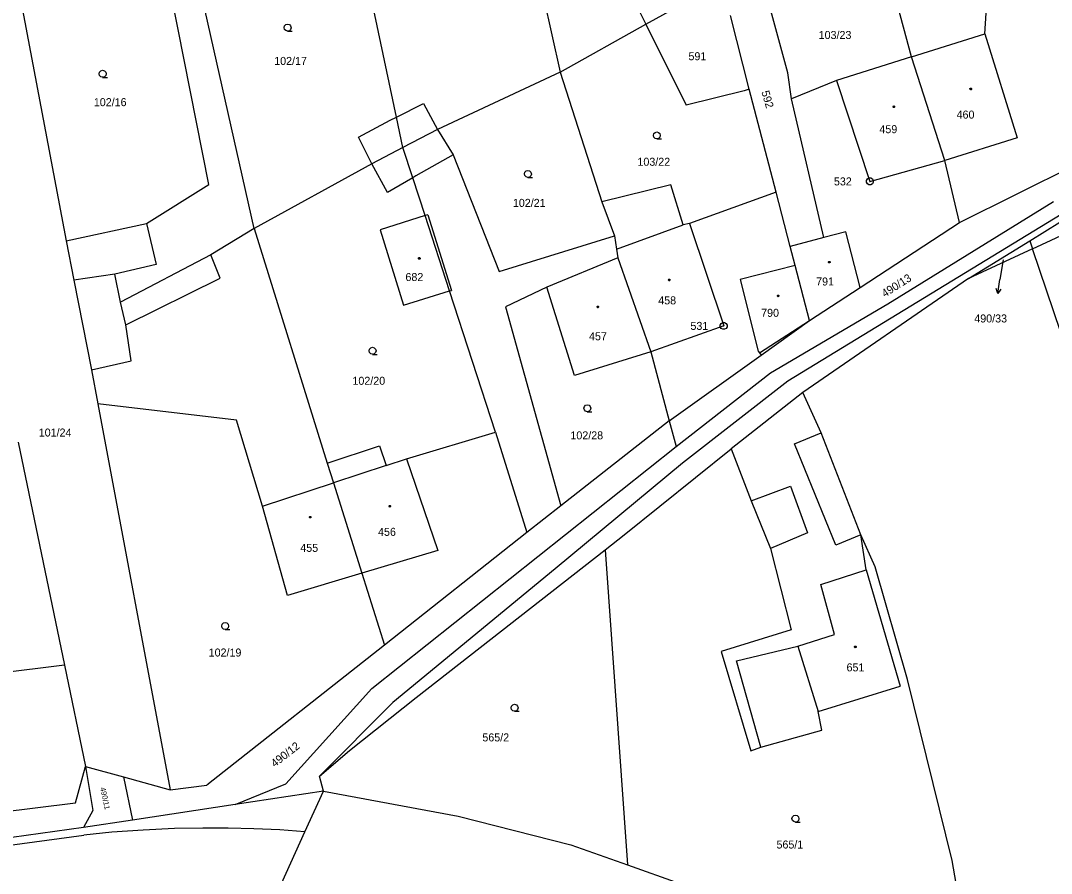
# Model space of a CAD drawing. Extents: x -757994 to -755874, y -1047691 to -1046119.
# Drawn here: x -756830 to -756720.5, y -1047354.9 to -1047264.3 of the extents above; entities that cross this region are included whole.
import ezdxf

# ---------------------------------------------------------------- set-up
doc = ezdxf.new("R2010")
doc.units = 0
doc.layers.add('katastrální mapa', color=7, linetype='Continuous')

msp = doc.modelspace()

# ---------------------------------------------------------------- linework, layer by layer
at = {"layer": 'katastrální mapa'}
for p, q in [((-756835, -1047235.66), (-756825.14, -1047287.67)), ((-756805.19, -1047286.36), (-756814.38, -1047245.39)), ((-756790.08, -1047274.53), (-756796.15, -1047245.65)), ((-756809.99, -1047281.68), (-756816.61, -1047248.43)), ((-756776.67, -1047251.93), (-756772.69, -1047269.75)), ((-756735.37, -1047268.12), (-756739.46, -1047252.9)), ((-756727.59, -1047265.67), (-756726.98, -1047256.65)), ((-756766.24, -1047259.28), (-756763.58, -1047264.66)), ((-756748.52, -1047269.82), (-756750.62, -1047261.99)), ((-756763.58, -1047264.66), (-756758.87, -1047262.03)), ((-756752.6, -1047271.56), (-756754.59, -1047263.73)), ((-756772.69, -1047269.75), (-756763.58, -1047264.66)), ((-756763.58, -1047264.66), (-756759.32, -1047273.27)), ((-756735.37, -1047268.12), (-756727.59, -1047265.67)), ((-756727.59, -1047265.67), (-756724.13, -1047276.73)), ((-756735.37, -1047268.12), (-756743.34, -1047270.64)), ((-756731.84, -1047279.16), (-756735.37, -1047268.12)), ((-756772.69, -1047269.75), (-756785.71, -1047275.84)), ((-756772.69, -1047269.75), (-756768.27, -1047283.53)), ((-756748.11, -1047272.59), (-756748.52, -1047269.82)), ((-756743.34, -1047270.64), (-756748.11, -1047272.59)), ((-756743.34, -1047270.64), (-756739.79, -1047281.36)), ((-756753.13, -1047271.73), (-756759.32, -1047273.27)), ((-756752.6, -1047271.56), (-756753.13, -1047271.73)), ((-756749.75, -1047282.52), (-756752.6, -1047271.56)), ((-756744.68, -1047287.31), (-756748.11, -1047272.59)), ((-756790.08, -1047274.53), (-756787.2, -1047273.08)), ((-756787.2, -1047273.08), (-756785.71, -1047275.84)), ((-756794.1, -1047276.65), (-756790.73, -1047274.86)), ((-756790.73, -1047274.86), (-756790.08, -1047274.53)), ((-756789.4, -1047277.76), (-756790.08, -1047274.53)), ((-756785.71, -1047275.84), (-756789.4, -1047277.76)), ((-756785.71, -1047275.84), (-756784.06, -1047278.53)), ((-756792.7, -1047279.49), (-756794.1, -1047276.65)), ((-756724.13, -1047276.73), (-756731.84, -1047279.16)), ((-756789.4, -1047277.76), (-756792.7, -1047279.49)), ((-756788.35, -1047280.98), (-756789.4, -1047277.76)), ((-756730.26, -1047285.73), (-756714.96, -1047278.11)), ((-756792.7, -1047279.49), (-756805.19, -1047286.36)), ((-756791.02, -1047282.54), (-756792.7, -1047279.49)), ((-756784.06, -1047278.53), (-756788.01, -1047280.78)), ((-756784.06, -1047278.53), (-756779.16, -1047290.94)), ((-756739.79, -1047281.36), (-756731.84, -1047279.16)), ((-756730.26, -1047285.73), (-756731.84, -1047279.16)), ((-756816.63, -1047285.85), (-756809.99, -1047281.68)), ((-756788.35, -1047280.98), (-756791.02, -1047282.54)), ((-756788.01, -1047280.78), (-756788.35, -1047280.98)), ((-756787.04, -1047285), (-756788.35, -1047280.98)), ((-756713.96, -1047281.52), (-756748.52, -1047302.59)), ((-756739.82, -1047281.36), (-756739.77, -1047281.36)), ((-756722.81, -1047287.66), (-756711.43, -1047280.64)), ((-756760.93, -1047281.73), (-756768.27, -1047283.53)), ((-756759.61, -1047285.96), (-756760.93, -1047281.73)), ((-756749.75, -1047282.52), (-756758.96, -1047285.82)), ((-756748.25, -1047288.27), (-756749.75, -1047282.52)), ((-756768.27, -1047283.53), (-756766.93, -1047287.15)), ((-756737.9, -1047294.37), (-756720.28, -1047283.49)), ((-756722.52, -1047288.52), (-756710.63, -1047283.01)), ((-756786.73, -1047284.9), (-756787.04, -1047285)), ((-756786.73, -1047284.9), (-756784.23, -1047292.94)), ((-756825.14, -1047287.67), (-756816.63, -1047285.85)), ((-756816.63, -1047285.85), (-756815.58, -1047290.18)), ((-756787.04, -1047285), (-756791.81, -1047286.5)), ((-756784.43, -1047293), (-756787.04, -1047285)), ((-756766.7, -1047288.56), (-756759.61, -1047285.96)), ((-756758.96, -1047285.82), (-756759.61, -1047285.96)), ((-756758.96, -1047285.82), (-756755.32, -1047296.71)), ((-756740.83, -1047292.63), (-756730.26, -1047285.73)), ((-756805.19, -1047286.36), (-756809.8, -1047289.16)), ((-756805.19, -1047286.36), (-756797.45, -1047311.29)), ((-756791.81, -1047286.5), (-756789.31, -1047294.52)), ((-756779.16, -1047290.94), (-756766.93, -1047287.15)), ((-756766.93, -1047287.15), (-756766.7, -1047288.56)), ((-756742.33, -1047286.72), (-756744.68, -1047287.31)), ((-756740.83, -1047292.63), (-756742.33, -1047286.72)), ((-756825.14, -1047287.67), (-756824.35, -1047291.84)), ((-756744.68, -1047287.31), (-756748.25, -1047288.27)), ((-756747.72, -1047290.31), (-756748.25, -1047288.27)), ((-756729.3, -1047291.67), (-756722.81, -1047287.66)), ((-756722.81, -1047287.66), (-756722.52, -1047288.52)), ((-756809.8, -1047289.16), (-756819.4, -1047294.2)), ((-756808.79, -1047291.64), (-756809.8, -1047289.16)), ((-756766.7, -1047288.56), (-756766.55, -1047289.49)), ((-756722.52, -1047288.52), (-756729.3, -1047291.67)), ((-756708.54, -1047330.01), (-756722.52, -1047288.52)), ((-756815.58, -1047290.18), (-756819.99, -1047291.23)), ((-756766.55, -1047289.49), (-756774.12, -1047292.6)), ((-756766.55, -1047289.49), (-756763.06, -1047299.47)), ((-756747.72, -1047290.31), (-756753.58, -1047291.77)), ((-756746.2, -1047296.13), (-756747.72, -1047290.31)), ((-756725.65, -1047289.68), (-756725.98, -1047291.79)), ((-756819.99, -1047291.23), (-756824.35, -1047291.84)), ((-756819.4, -1047294.2), (-756819.99, -1047291.23)), ((-756824.35, -1047291.84), (-756822.47, -1047301.37)), ((-756818.81, -1047296.61), (-756808.79, -1047291.64)), ((-756774.12, -1047292.6), (-756778.5, -1047294.68)), ((-756771.17, -1047301.97), (-756774.12, -1047292.6)), ((-756753.58, -1047291.77), (-756751.66, -1047299.41)), ((-756729.3, -1047291.67), (-756746.93, -1047303.8)), ((-756746.2, -1047296.13), (-756740.83, -1047292.63)), ((-756726.21, -1047293.27), (-756725.98, -1047291.79)), ((-756789.31, -1047294.52), (-756784.43, -1047293)), ((-756784.43, -1047293), (-756784.23, -1047292.94)), ((-756779.55, -1047308), (-756784.43, -1047293)), ((-756818.81, -1047296.61), (-756819.4, -1047294.2)), ((-756778.5, -1047294.68), (-756772.6, -1047315.82)), ((-756750.35, -1047301.71), (-756737.9, -1047294.37)), ((-756818.24, -1047300.42), (-756818.81, -1047296.61)), ((-756755.32, -1047296.71), (-756763.06, -1047299.47)), ((-756755.35, -1047296.71), (-756755.29, -1047296.71)), ((-756751.5, -1047299.59), (-756746.2, -1047296.13)), ((-756751.34, -1047299.81), (-756746.2, -1047296.13)), ((-756763.06, -1047299.47), (-756771.17, -1047301.97)), ((-756763.06, -1047299.47), (-756761.1, -1047306.81)), ((-756761.1, -1047306.81), (-756751.34, -1047299.81)), ((-756751.66, -1047299.41), (-756751.5, -1047299.59)), ((-756751.5, -1047299.59), (-756751.34, -1047299.81)), ((-756822.47, -1047301.37), (-756818.24, -1047300.42)), ((-756822.47, -1047301.37), (-756821.79, -1047305)), ((-756760.37, -1047309.54), (-756750.35, -1047301.71)), ((-756748.52, -1047302.59), (-756759.68, -1047311.3)), ((-756746.93, -1047303.8), (-756754.52, -1047309.79)), ((-756744.96, -1047308.09), (-756746.93, -1047303.8)), ((-756821.79, -1047305), (-756814.12, -1047346.01)), ((-756807.06, -1047306.73), (-756821.79, -1047305)), ((-756804.32, -1047315.88), (-756807.06, -1047306.73)), ((-756761.1, -1047306.81), (-756772.6, -1047315.82)), ((-756761.1, -1047306.81), (-756760.37, -1047309.54)), ((-756830.26, -1047309.06), (-756825.35, -1047332.77)), ((-756789, -1047310.85), (-756779.55, -1047308)), ((-756779.55, -1047308), (-756776.24, -1047318.67)), ((-756747.8, -1047309.26), (-756744.96, -1047308.09)), ((-756740.74, -1047318.93), (-756744.96, -1047308.09)), ((-756797.45, -1047311.29), (-756791.86, -1047309.46)), ((-756792.68, -1047335.25), (-756760.37, -1047309.54)), ((-756791.86, -1047309.46), (-756791.17, -1047311.56)), ((-756765.88, -1047318.92), (-756754.52, -1047309.79)), ((-756754.52, -1047309.79), (-756752.41, -1047315.3)), ((-756743.41, -1047320.02), (-756747.8, -1047309.26)), ((-756791.17, -1047311.56), (-756789, -1047310.85)), ((-756789, -1047310.85), (-756785.69, -1047320.59)), ((-756797.45, -1047311.29), (-756796.76, -1047313.4)), ((-756791.17, -1047311.56), (-756796.76, -1047313.4)), ((-756759.68, -1047311.3), (-756773.21, -1047322.52)), ((-756804.32, -1047315.88), (-756796.76, -1047313.4)), ((-756796.76, -1047313.4), (-756793.75, -1047323)), ((-756752.41, -1047315.3), (-756748.24, -1047313.73)), ((-756748.24, -1047313.73), (-756746.41, -1047318.69)), ((-756752.41, -1047315.3), (-756750.34, -1047320.35)), ((-756801.64, -1047325.37), (-756804.32, -1047315.88)), ((-756772.6, -1047315.82), (-756776.24, -1047318.67)), ((-756776.24, -1047318.67), (-756791.35, -1047330.65)), ((-756767.89, -1047320.49), (-756765.88, -1047318.92)), ((-756746.41, -1047318.69), (-756750.34, -1047320.35)), ((-756740.74, -1047318.93), (-756743.41, -1047320.02)), ((-756739.23, -1047322.33), (-756740.74, -1047318.93)), ((-756740.2, -1047322.63), (-756740.74, -1047318.93)), ((-756785.69, -1047320.59), (-756793.75, -1047323)), ((-756787.97, -1047336.2), (-756767.89, -1047320.49)), ((-756767.89, -1047320.49), (-756765.54, -1047353.97)), ((-756750.34, -1047320.35), (-756748.14, -1047329.01)), ((-756793.75, -1047323), (-756801.64, -1047325.37)), ((-756793.75, -1047323), (-756791.35, -1047330.65)), ((-756773.21, -1047322.52), (-756790.46, -1047336.74)), ((-756745, -1047324.18), (-756740.2, -1047322.63)), ((-756740.2, -1047322.63), (-756736.57, -1047334.98)), ((-756735.79, -1047334.28), (-756739.23, -1047322.33)), ((-756743.55, -1047329.5), (-756745, -1047324.18)), ((-756748.14, -1047329.01), (-756755.6, -1047331.32)), ((-756747.43, -1047330.75), (-756743.55, -1047329.5)), ((-756791.35, -1047330.65), (-756810.23, -1047345.5)), ((-756753.95, -1047332.3), (-756747.43, -1047330.75)), ((-756747.43, -1047330.75), (-756745.29, -1047337.7)), ((-756755.6, -1047331.32), (-756752.45, -1047341.86)), ((-756825.35, -1047332.77), (-756841, -1047334.7)), ((-756825.35, -1047332.77), (-756823.12, -1047343.52)), ((-756751.36, -1047341.49), (-756753.95, -1047332.3)), ((-756801.83, -1047345.38), (-756792.68, -1047335.25)), ((-756745.29, -1047337.7), (-756736.57, -1047334.98)), ((-756731.04, -1047353.53), (-756735.79, -1047334.28)), ((-756795.08, -1047341.81), (-756787.97, -1047336.2)), ((-756790.46, -1047336.74), (-756798.24, -1047344.57)), ((-756744.91, -1047339.67), (-756745.29, -1047337.7)), ((-756751.36, -1047341.49), (-756744.91, -1047339.67)), ((-756798.24, -1047344.57), (-756795.08, -1047341.81)), ((-756752.45, -1047341.86), (-756751.36, -1047341.49)), ((-756824.17, -1047347.37), (-756823.12, -1047343.52)), ((-756823.12, -1047343.52), (-756822.34, -1047348.19)), ((-756823.12, -1047343.52), (-756819.07, -1047344.64)), ((-756819.07, -1047344.64), (-756814.12, -1047346.01)), ((-756819.07, -1047344.64), (-756818.12, -1047349.22)), ((-756797.84, -1047346.15), (-756798.24, -1047344.57)), ((-756814.12, -1047346.01), (-756810.23, -1047345.5)), ((-756807.21, -1047347.57), (-756801.83, -1047345.38)), ((-756797.84, -1047346.15), (-756807.21, -1047347.57)), ((-756799.79, -1047350.45), (-756797.84, -1047346.15)), ((-756797.84, -1047346.15), (-756783.51, -1047348.81)), ((-756839.27, -1047349.27), (-756824.17, -1047347.37)), ((-756822.34, -1047348.19), (-756823.31, -1047350)), ((-756807.21, -1047347.57), (-756818.12, -1047349.22)), ((-756818.12, -1047349.22), (-756823.31, -1047350)), ((-756783.51, -1047348.81), (-756771.54, -1047351.85)), ((-756823.31, -1047350), (-756884.04, -1047358.4)), ((-756802.29, -1047355.94), (-756799.79, -1047350.45)), ((-757019, -1047377.14), (-756823.27, -1047350.82)), ((-756771.54, -1047351.85), (-756765.54, -1047353.97)), ((-756727.06, -1047376.52), (-756731.04, -1047353.53)), ((-756765.54, -1047353.97), (-756759.96, -1047355.94))]:
    msp.add_line(p, q, dxfattribs=at)
for points in [[(-756801.63, -1047265.39), (-756801.82, -1047265.34), (-756801.96, -1047265.21), (-756802.01, -1047265.02), (-756801.96, -1047264.84), (-756801.82, -1047264.7), (-756801.64, -1047264.65), (-756801.45, -1047264.7), (-756801.32, -1047264.84), (-756801.27, -1047265.03), (-756801.32, -1047265.22), (-756801.45, -1047265.35), (-756801.64, -1047265.4), (-756801.14, -1047265.4)], [(-756821.27, -1047270.3), (-756821.46, -1047270.25), (-756821.6, -1047270.12), (-756821.65, -1047269.93), (-756821.6, -1047269.75), (-756821.46, -1047269.61), (-756821.28, -1047269.56), (-756821.09, -1047269.61), (-756820.96, -1047269.75), (-756820.91, -1047269.94), (-756820.96, -1047270.12), (-756821.09, -1047270.26), (-756821.28, -1047270.31), (-756820.78, -1047270.31)], [(-756762.41, -1047276.84), (-756762.6, -1047276.79), (-756762.74, -1047276.66), (-756762.79, -1047276.47), (-756762.74, -1047276.28), (-756762.6, -1047276.15), (-756762.42, -1047276.1), (-756762.23, -1047276.15), (-756762.1, -1047276.28), (-756762.05, -1047276.48), (-756762.1, -1047276.67), (-756762.23, -1047276.8), (-756762.42, -1047276.85), (-756761.92, -1047276.85)], [(-756776.11, -1047280.94), (-756776.3, -1047280.89), (-756776.44, -1047280.75), (-756776.48, -1047280.57), (-756776.44, -1047280.39), (-756776.3, -1047280.25), (-756776.11, -1047280.2), (-756775.93, -1047280.25), (-756775.79, -1047280.39), (-756775.74, -1047280.58), (-756775.79, -1047280.76), (-756775.93, -1047280.9), (-756776.12, -1047280.95), (-756775.62, -1047280.95)], [(-756725.88, -1047292.82), (-756726.21, -1047293.27), (-756726.38, -1047292.74)], [(-756792.61, -1047299.73), (-756792.8, -1047299.68), (-756792.94, -1047299.54), (-756792.98, -1047299.36), (-756792.94, -1047299.18), (-756792.8, -1047299.04), (-756792.61, -1047298.99), (-756792.43, -1047299.04), (-756792.29, -1047299.18), (-756792.24, -1047299.37), (-756792.29, -1047299.55), (-756792.43, -1047299.69), (-756792.62, -1047299.74), (-756792.12, -1047299.74)], [(-756769.8, -1047305.83), (-756769.99, -1047305.78), (-756770.12, -1047305.65), (-756770.18, -1047305.46), (-756770.12, -1047305.27), (-756769.99, -1047305.14), (-756769.81, -1047305.09), (-756769.62, -1047305.14), (-756769.49, -1047305.27), (-756769.44, -1047305.47), (-756769.49, -1047305.66), (-756769.62, -1047305.79), (-756769.81, -1047305.84), (-756769.31, -1047305.84)], [(-756808.26, -1047328.97), (-756808.45, -1047328.92), (-756808.59, -1047328.78), (-756808.64, -1047328.6), (-756808.59, -1047328.42), (-756808.45, -1047328.28), (-756808.27, -1047328.23), (-756808.08, -1047328.28), (-756807.95, -1047328.42), (-756807.9, -1047328.61), (-756807.95, -1047328.79), (-756808.08, -1047328.93), (-756808.27, -1047328.98), (-756807.77, -1047328.98)], [(-756777.52, -1047337.65), (-756777.71, -1047337.6), (-756777.85, -1047337.47), (-756777.9, -1047337.28), (-756777.85, -1047337.1), (-756777.71, -1047336.96), (-756777.53, -1047336.91), (-756777.34, -1047336.96), (-756777.21, -1047337.1), (-756777.16, -1047337.29), (-756777.21, -1047337.48), (-756777.34, -1047337.61), (-756777.53, -1047337.66), (-756777.03, -1047337.66)], [(-756747.69, -1047349.43), (-756747.88, -1047349.38), (-756748.01, -1047349.25), (-756748.07, -1047349.06), (-756748.01, -1047348.88), (-756747.88, -1047348.74), (-756747.7, -1047348.69), (-756747.51, -1047348.74), (-756747.38, -1047348.88), (-756747.33, -1047349.07), (-756747.38, -1047349.26), (-756747.51, -1047349.39), (-756747.7, -1047349.44), (-756747.2, -1047349.44)], [(-756799.79, -1047350.45), (-756802.48, -1047350.26), (-756805.22, -1047350.14), (-756807.96, -1047350.07), (-756810.65, -1047350.07), (-756813.64, -1047350.13), (-756816.97, -1047350.28), (-756820.3, -1047350.52), (-756823.27, -1047350.82)]]:
    msp.add_lwpolyline(points, dxfattribs=at)
for points in [[(-756729.08, -1047271.46), (-756729.03, -1047271.47), (-756729, -1047271.51), (-756728.99, -1047271.54), (-756729, -1047271.59), (-756729.04, -1047271.62), (-756729.08, -1047271.62), (-756729.12, -1047271.61), (-756729.16, -1047271.58), (-756729.17, -1047271.54), (-756729.16, -1047271.5), (-756729.11, -1047271.46)], [(-756737.24, -1047273.35), (-756737.19, -1047273.36), (-756737.17, -1047273.4), (-756737.16, -1047273.43), (-756737.17, -1047273.48), (-756737.21, -1047273.51), (-756737.24, -1047273.52), (-756737.28, -1047273.5), (-756737.32, -1047273.47), (-756737.33, -1047273.43), (-756737.32, -1047273.39), (-756737.27, -1047273.35)], [(-756739.7, -1047281), (-756739.53, -1047281.1), (-756739.43, -1047281.27), (-756739.43, -1047281.46), (-756739.53, -1047281.63), (-756739.7, -1047281.73), (-756739.89, -1047281.73), (-756740.06, -1047281.63), (-756740.16, -1047281.46), (-756740.16, -1047281.27), (-756740.06, -1047281.1), (-756739.89, -1047281)], [(-756787.64, -1047289.46), (-756787.59, -1047289.47), (-756787.57, -1047289.51), (-756787.55, -1047289.54), (-756787.57, -1047289.59), (-756787.6, -1047289.62), (-756787.64, -1047289.62), (-756787.69, -1047289.61), (-756787.72, -1047289.58), (-756787.73, -1047289.54), (-756787.72, -1047289.5), (-756787.68, -1047289.46)], [(-756744.1, -1047289.86), (-756744.05, -1047289.87), (-756744.02, -1047289.91), (-756744.01, -1047289.94), (-756744.02, -1047289.98), (-756744.07, -1047290.02), (-756744.1, -1047290.02), (-756744.15, -1047290.01), (-756744.18, -1047289.98), (-756744.19, -1047289.94), (-756744.18, -1047289.9), (-756744.14, -1047289.86)], [(-756761.11, -1047291.74), (-756761.06, -1047291.75), (-756761.03, -1047291.8), (-756761.02, -1047291.83), (-756761.03, -1047291.88), (-756761.08, -1047291.91), (-756761.11, -1047291.92), (-756761.16, -1047291.9), (-756761.19, -1047291.87), (-756761.2, -1047291.83), (-756761.19, -1047291.78), (-756761.15, -1047291.75)], [(-756749.52, -1047293.44), (-756749.47, -1047293.45), (-756749.45, -1047293.49), (-756749.44, -1047293.52), (-756749.45, -1047293.57), (-756749.49, -1047293.6), (-756749.52, -1047293.61), (-756749.57, -1047293.59), (-756749.6, -1047293.56), (-756749.6, -1047293.52), (-756749.6, -1047293.48), (-756749.55, -1047293.44)], [(-756768.69, -1047294.62), (-756768.64, -1047294.62), (-756768.61, -1047294.67), (-756768.6, -1047294.7), (-756768.61, -1047294.74), (-756768.66, -1047294.78), (-756768.69, -1047294.78), (-756768.73, -1047294.77), (-756768.76, -1047294.74), (-756768.77, -1047294.7), (-756768.76, -1047294.66), (-756768.72, -1047294.62)], [(-756755.23, -1047296.35), (-756755.05, -1047296.45), (-756754.96, -1047296.62), (-756754.96, -1047296.81), (-756755.05, -1047296.98), (-756755.23, -1047297.08), (-756755.42, -1047297.08), (-756755.59, -1047296.98), (-756755.68, -1047296.81), (-756755.68, -1047296.62), (-756755.59, -1047296.45), (-756755.42, -1047296.35)], [(-756790.79, -1047315.78), (-756790.74, -1047315.79), (-756790.72, -1047315.84), (-756790.71, -1047315.87), (-756790.72, -1047315.92), (-756790.76, -1047315.95), (-756790.79, -1047315.96), (-756790.84, -1047315.94), (-756790.86, -1047315.91), (-756790.88, -1047315.87), (-756790.86, -1047315.83), (-756790.83, -1047315.79)], [(-756799.23, -1047316.96), (-756799.18, -1047316.97), (-756799.16, -1047317.01), (-756799.15, -1047317.04), (-756799.16, -1047317.09), (-756799.2, -1047317.12), (-756799.23, -1047317.12), (-756799.27, -1047317.11), (-756799.3, -1047317.08), (-756799.32, -1047317.04), (-756799.3, -1047317), (-756799.26, -1047316.96)], [(-756741.34, -1047330.73), (-756741.29, -1047330.74), (-756741.26, -1047330.79), (-756741.25, -1047330.82), (-756741.26, -1047330.87), (-756741.3, -1047330.9), (-756741.34, -1047330.91), (-756741.39, -1047330.89), (-756741.42, -1047330.86), (-756741.43, -1047330.82), (-756741.42, -1047330.77), (-756741.38, -1047330.74)]]:
    msp.add_lwpolyline(points, close=True, dxfattribs=at)

# ---------------------------------------------------------------- texts
for s, height, p in [('103/23', 0.85, (-756745.23, -1047266.23)), ('102/17', 0.85, (-756803.06, -1047268.99)), ('591', 0.85, (-756759.06, -1047268.49)), ('102/16', 0.85, (-756822.22, -1047273.37)), ('460', 0.85, (-756730.58, -1047274.69)), ('459', 0.85, (-756738.78, -1047276.24)), ('103/22', 0.85, (-756764.48, -1047279.7)), ('532', 0.85, (-756743.61, -1047281.79)), ('102/21', 0.85, (-756777.71, -1047284.07)), ('490/33', 0.05, (-756725.64, -1047289.68)), ('682', 0.85, (-756789.12, -1047291.95)), ('791', 0.85, (-756745.5, -1047292.42)), ('458', 0.85, (-756762.27, -1047294.43)), ('790', 0.85, (-756751.34, -1047295.75)), ('490/33', 0.85, (-756728.7, -1047296.35)), ('531', 0.85, (-756758.85, -1047297.14)), ('457', 0.85, (-756769.62, -1047298.24)), ('102/20', 0.85, (-756794.75, -1047302.97)), ('101/24', 0.85, (-756828.07, -1047308.47)), ('102/28', 0.85, (-756771.6, -1047308.77)), ('456', 0.85, (-756792.03, -1047319.02)), ('455', 0.85, (-756800.29, -1047320.72)), ('102/19', 0.85, (-756810.02, -1047331.84)), ('651', 0.85, (-756742.27, -1047333.42)), ('565/2', 0.85, (-756780.95, -1047340.86)), ('565/1', 0.85, (-756749.71, -1047352.24))]:
    msp.add_text(s, height=height, dxfattribs=at).set_placement(p)
for s, height, rotation, p in [('592', 0.85, 286.4789, (-756751.33, -1047271.85)), ('490/13', 0.85, 32.6586, (-756738.21, -1047293.72)), ('490/12', 0.85, 37.9871, (-756803, -1047343.65)), ('490/11', 0.57, 282.3536, (-756821.55, -1047345.8))]:
    msp.add_text(s, height=height, rotation=rotation, dxfattribs=at).set_placement(p)

doc.saveas('drawing.dxf')
